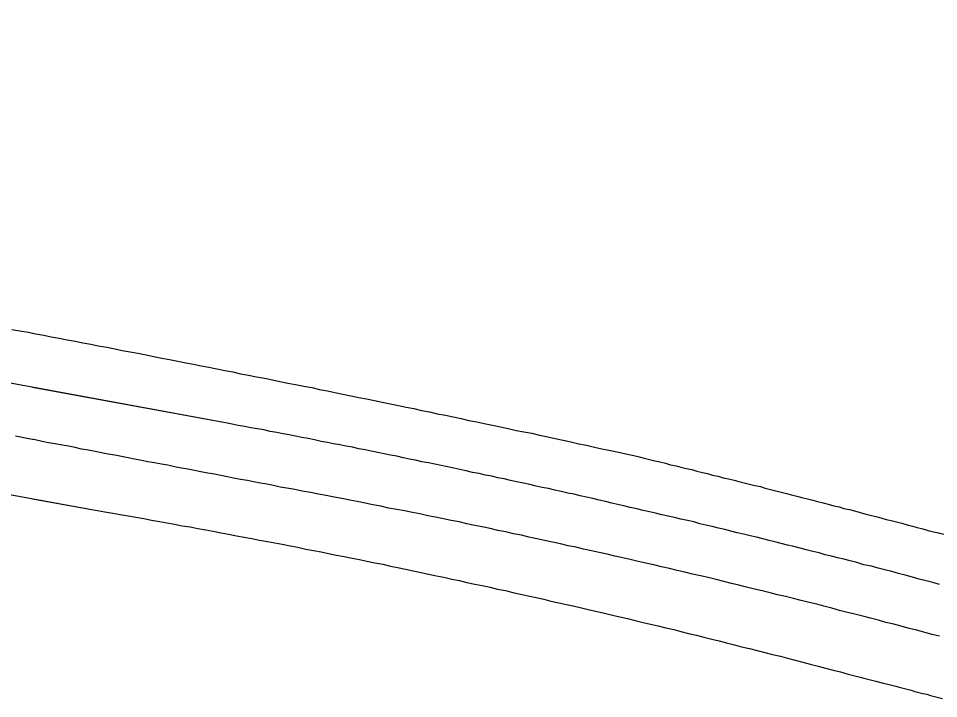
# Model space of a CAD drawing. Extents: x 1364363 to 1407445, y 538563 to 573342.
# Drawn here: x 1393096 to 1393332.4, y 549006.4 to 549181.1 of the extents above; entities that cross this region are included whole.
import ezdxf

# ---------------------------------------------------------------- set-up
doc = ezdxf.new("R2010")
doc.units = 0
for name, color, linetype in [('Exist Railroad Mainline', 7, 'Continuous'), ('Exist Railroad Siding', 7, 'Continuous'), ('Exist Railroad Spur', 7, 'Continuous')]:
    doc.layers.add(name, color=color, linetype=linetype)

msp = doc.modelspace()

# ---------------------------------------------------------------- linework, layer by layer
at = {"layer": 'Exist Railroad Mainline'}
for points in [[(1393149.28, 549077.19), (1392906.09, 549121.99), (1391991.15, 549287.88), (1391599.7, 549358.27)], [(1393149.28, 549077.19), (1393099.67, 549086.33)], [(1393309.73, 549041.77), (1393308.09, 549042.18), (1393306.45, 549042.54), (1393304.92, 549043), (1393303.27, 549043.36), (1393301.74, 549043.82), (1393300.1, 549044.18), (1393298.46, 549044.64), (1393296.92, 549045), (1393295.28, 549045.46), (1393293.64, 549045.82), (1393292, 549046.23), (1393290.36, 549046.64), (1393288.92, 549047), (1393287.28, 549047.46), (1393285.64, 549047.82), (1393284, 549048.18), (1393282.36, 549048.64), (1393280.72, 549049), (1393279.08, 549049.36), (1393277.54, 549049.82), (1393275.9, 549050.18), (1393274.26, 549050.59), (1393272.62, 549050.94), (1393271.08, 549051.3), (1393269.54, 549051.76), (1393267.9, 549052.12), (1393266.26, 549052.48), (1393264.62, 549052.89), (1393262.98, 549053.25), (1393261.34, 549053.61), (1393259.7, 549054.02), (1393258.16, 549054.38), (1393256.52, 549054.74), (1393254.88, 549055.15), (1393253.24, 549055.51), (1393251.6, 549055.87), (1393249.96, 549056.28), (1393248.53, 549056.63), (1393246.89, 549056.99), (1393245.25, 549057.35), (1393243.6, 549057.76), (1393241.96, 549058.12), (1393240.32, 549058.48), (1393238.79, 549058.89), (1393237.15, 549059.2), (1393235.51, 549059.56), (1393233.86, 549059.92), (1393232.22, 549060.33), (1393230.58, 549060.63), (1393229.05, 549060.99), (1393227.41, 549061.35), (1393225.77, 549061.76), (1393224.12, 549062.07), (1393222.48, 549062.43), (1393220.84, 549062.84), (1393219.2, 549063.14), (1393217.67, 549063.5), (1393216.03, 549063.81), (1393214.38, 549064.17), (1393212.74, 549064.48), (1393211.1, 549064.89), (1393209.46, 549065.25), (1393207.93, 549065.55), (1393206.29, 549065.91), (1393204.64, 549066.27), (1393203, 549066.58), (1393201.36, 549066.94), (1393199.72, 549067.25), (1393198.08, 549067.61), (1393196.55, 549067.91), (1393194.9, 549068.27), (1393193.26, 549068.63), (1393191.62, 549068.94), (1393189.98, 549069.25), (1393188.34, 549069.6), (1393186.7, 549069.96), (1393185.16, 549070.27), (1393183.52, 549070.58), (1393181.88, 549070.94), (1393180.24, 549071.24), (1393178.6, 549071.55), (1393176.96, 549071.86), (1393175.42, 549072.17), (1393173.78, 549072.47), (1393172.14, 549072.83), (1393170.5, 549073.19), (1393168.86, 549073.5), (1393167.22, 549073.81), (1393165.58, 549074.12), (1393164.04, 549074.42), (1393162.4, 549074.73), (1393160.76, 549075.04), (1393159.12, 549075.4), (1393157.48, 549075.7), (1393155.74, 549075.96), (1393154.1, 549076.27), (1393152.46, 549076.58), (1393150.92, 549076.88), (1393149.28, 549077.19)], [(1393309.73, 549041.77), (1393308.09, 549042.18), (1393306.45, 549042.54), (1393304.92, 549043), (1393303.27, 549043.36), (1393301.74, 549043.82), (1393300.1, 549044.18), (1393298.46, 549044.64), (1393296.92, 549045), (1393295.28, 549045.46), (1393293.64, 549045.82), (1393292, 549046.23), (1393290.36, 549046.64), (1393288.92, 549047), (1393287.28, 549047.46), (1393285.64, 549047.82), (1393284, 549048.18), (1393282.36, 549048.64), (1393280.72, 549049), (1393279.08, 549049.36), (1393277.54, 549049.82), (1393275.9, 549050.18), (1393274.26, 549050.59), (1393272.62, 549050.94), (1393271.08, 549051.3), (1393269.54, 549051.76), (1393267.9, 549052.12), (1393266.26, 549052.48), (1393264.62, 549052.89), (1393262.98, 549053.25), (1393261.34, 549053.61), (1393259.7, 549054.02), (1393258.16, 549054.38), (1393256.52, 549054.74), (1393254.88, 549055.15), (1393253.24, 549055.51), (1393251.6, 549055.87), (1393249.96, 549056.28), (1393248.53, 549056.63), (1393246.89, 549056.99), (1393245.25, 549057.35), (1393243.6, 549057.76), (1393241.96, 549058.12), (1393240.32, 549058.48), (1393238.79, 549058.89), (1393237.15, 549059.2), (1393235.51, 549059.56), (1393233.86, 549059.92), (1393232.22, 549060.33), (1393230.58, 549060.63), (1393229.05, 549060.99), (1393227.41, 549061.35), (1393225.77, 549061.76), (1393224.12, 549062.07), (1393222.48, 549062.43), (1393220.84, 549062.84), (1393219.2, 549063.14), (1393217.67, 549063.5), (1393216.03, 549063.81), (1393214.38, 549064.17), (1393212.74, 549064.48), (1393211.1, 549064.89), (1393209.46, 549065.25), (1393207.93, 549065.55), (1393206.29, 549065.91), (1393204.64, 549066.27), (1393203, 549066.58), (1393201.36, 549066.94), (1393199.72, 549067.25), (1393198.08, 549067.61), (1393196.55, 549067.91), (1393194.9, 549068.27), (1393193.26, 549068.63), (1393191.62, 549068.94), (1393189.98, 549069.25), (1393188.34, 549069.6), (1393186.7, 549069.96), (1393185.16, 549070.27), (1393183.52, 549070.58), (1393181.88, 549070.94), (1393180.24, 549071.24), (1393178.6, 549071.55), (1393176.96, 549071.86), (1393175.42, 549072.17), (1393173.78, 549072.47), (1393172.14, 549072.83), (1393170.5, 549073.19), (1393168.86, 549073.5), (1393167.22, 549073.81), (1393165.58, 549074.12), (1393164.04, 549074.42), (1393162.4, 549074.73), (1393160.76, 549075.04), (1393159.12, 549075.4), (1393157.48, 549075.7), (1393155.74, 549075.96), (1393154.1, 549076.27), (1393152.46, 549076.58), (1393150.92, 549076.88), (1393149.28, 549077.19)], [(1393332.7, 549035.67), (1393330.96, 549036.18), (1393329.21, 549036.64), (1393327.47, 549037.1), (1393325.73, 549037.56), (1393323.88, 549038.08), (1393322.14, 549038.49), (1393320.4, 549039), (1393318.65, 549039.46), (1393316.91, 549039.92), (1393315.17, 549040.38), (1393313.22, 549040.79), (1393311.48, 549041.31), (1393309.73, 549041.77)], [(1393332.7, 549035.67), (1393330.96, 549036.18), (1393329.21, 549036.64), (1393327.47, 549037.1), (1393325.73, 549037.56), (1393323.88, 549038.08), (1393322.14, 549038.49), (1393320.4, 549039), (1393318.65, 549039.46), (1393316.91, 549039.92), (1393315.17, 549040.38), (1393313.22, 549040.79), (1393311.48, 549041.31), (1393309.73, 549041.77)]]:
    msp.add_lwpolyline(points, dxfattribs=at)
at = {"layer": 'Exist Railroad Siding'}
for points in [[(1393094.33, 549101.23), (1393096.38, 549100.87), (1393098.53, 549100.52), (1393100.48, 549100.05), (1393102.53, 549099.7), (1393104.48, 549099.34), (1393106.53, 549098.93), (1393108.58, 549098.57), (1393110.63, 549098.21), (1393112.58, 549097.75), (1393114.63, 549097.39), (1393116.57, 549096.98), (1393118.73, 549096.62), (1393120.78, 549096.26), (1393122.73, 549095.8), (1393124.78, 549095.44), (1393126.72, 549095.08), (1393128.88, 549094.67), (1393130.83, 549094.26), (1393132.88, 549093.85), (1393134.82, 549093.49), (1393136.98, 549093.08), (1393139.03, 549092.67), (1393140.98, 549092.31), (1393143.03, 549091.85), (1393144.97, 549091.49), (1393147.03, 549091.08), (1393149.08, 549090.67), (1393151.13, 549090.31), (1393153.07, 549089.85), (1393155.12, 549089.49), (1393157.18, 549089.08), (1393159.23, 549088.67), (1393161.28, 549088.26), (1393163.22, 549087.85), (1393165.27, 549087.44), (1393167.22, 549087.09), (1393169.38, 549086.62), (1393171.43, 549086.26), (1393173.37, 549085.8), (1393175.42, 549085.44), (1393177.37, 549084.98), (1393179.42, 549084.57), (1393181.47, 549084.16), (1393183.52, 549083.75), (1393185.47, 549083.39), (1393187.52, 549082.93), (1393189.47, 549082.52), (1393191.52, 549082.11), (1393193.67, 549081.7), (1393195.62, 549081.24), (1393197.67, 549080.88), (1393199.62, 549080.42), (1393201.67, 549080.01), (1393203.62, 549079.55), (1393205.77, 549079.19), (1393207.72, 549078.73), (1393209.77, 549078.32), (1393211.72, 549077.86), (1393213.77, 549077.5), (1393215.72, 549077.04), (1393217.87, 549076.63), (1393219.92, 549076.17), (1393221.87, 549075.76), (1393223.92, 549075.29), (1393225.87, 549074.94), (1393227.92, 549074.53), (1393229.87, 549074.06), (1393232.02, 549073.6), (1393233.97, 549073.19), (1393236.02, 549072.73), (1393237.97, 549072.32), (1393240.02, 549071.86), (1393241.96, 549071.45), (1393244.01, 549070.99), (1393245.96, 549070.58), (1393248.12, 549070.12), (1393250.17, 549069.71), (1393252.11, 549069.25), (1393254.16, 549068.84)], [(1393099.67, 549100.25), (1393100.48, 549100.05), (1393102.53, 549099.7), (1393104.48, 549099.34), (1393106.53, 549098.93), (1393108.58, 549098.57), (1393110.63, 549098.21), (1393112.58, 549097.75), (1393114.63, 549097.39), (1393116.57, 549096.98), (1393118.73, 549096.62), (1393120.78, 549096.26), (1393122.73, 549095.8), (1393124.78, 549095.44), (1393126.72, 549095.08), (1393128.88, 549094.67), (1393130.83, 549094.26), (1393132.88, 549093.85), (1393134.82, 549093.49), (1393136.98, 549093.08), (1393139.03, 549092.67), (1393140.98, 549092.31), (1393143.03, 549091.85), (1393144.97, 549091.49), (1393147.03, 549091.08), (1393149.08, 549090.67), (1393151.13, 549090.31), (1393153.07, 549089.85), (1393155.12, 549089.49), (1393157.18, 549089.08), (1393159.23, 549088.67), (1393161.28, 549088.26), (1393163.22, 549087.85), (1393165.27, 549087.44), (1393167.22, 549087.09), (1393169.38, 549086.62), (1393171.43, 549086.26), (1393173.37, 549085.8), (1393175.42, 549085.44), (1393177.37, 549084.98), (1393179.42, 549084.57), (1393181.47, 549084.16), (1393183.52, 549083.75), (1393185.47, 549083.39), (1393187.52, 549082.93), (1393189.47, 549082.52), (1393191.52, 549082.11), (1393193.67, 549081.7), (1393195.62, 549081.24), (1393197.67, 549080.88), (1393199.62, 549080.42), (1393201.67, 549080.01), (1393203.62, 549079.55), (1393205.77, 549079.19), (1393207.72, 549078.73), (1393209.77, 549078.32), (1393211.72, 549077.86), (1393213.77, 549077.5), (1393215.72, 549077.04), (1393217.87, 549076.63), (1393219.92, 549076.17), (1393221.87, 549075.76), (1393223.92, 549075.29), (1393225.87, 549074.94), (1393227.92, 549074.53), (1393229.87, 549074.06), (1393232.02, 549073.6), (1393233.97, 549073.19), (1393236.02, 549072.73), (1393237.97, 549072.32), (1393240.02, 549071.86), (1393241.96, 549071.45), (1393244.01, 549070.99), (1393245.96, 549070.58), (1393248.12, 549070.12), (1393250.17, 549069.71), (1393252.11, 549069.25), (1393254.16, 549068.84)], [(1393254.16, 549068.84), (1393255.5, 549068.48), (1393256.83, 549068.17), (1393258.16, 549067.81), (1393259.5, 549067.5), (1393260.83, 549067.2), (1393262.26, 549066.84), (1393263.6, 549066.48), (1393265.03, 549066.17), (1393266.26, 549065.81), (1393267.6, 549065.5), (1393269.03, 549065.2), (1393270.36, 549064.84), (1393271.8, 549064.48), (1393273.03, 549064.17), (1393274.36, 549063.81), (1393275.8, 549063.5), (1393277.13, 549063.14), (1393278.46, 549062.84), (1393279.9, 549062.48), (1393281.13, 549062.12), (1393282.46, 549061.81), (1393283.9, 549061.45), (1393285.23, 549061.15), (1393286.67, 549060.84), (1393287.9, 549060.43), (1393289.23, 549060.12), (1393290.66, 549059.76), (1393292, 549059.45), (1393293.33, 549059.04), (1393294.66, 549058.74), (1393296, 549058.38), (1393297.33, 549058.07), (1393298.76, 549057.71), (1393300.1, 549057.35), (1393301.33, 549056.99), (1393302.76, 549056.69), (1393304.09, 549056.33), (1393305.53, 549055.92), (1393306.86, 549055.61), (1393308.09, 549055.25), (1393309.53, 549054.94), (1393310.86, 549054.58), (1393312.3, 549054.23), (1393313.53, 549053.87), (1393314.86, 549053.51), (1393316.3, 549053.2), (1393317.63, 549052.79), (1393318.96, 549052.43), (1393320.29, 549052.12), (1393321.63, 549051.76), (1393322.96, 549051.46), (1393324.4, 549051.05), (1393325.73, 549050.69), (1393326.96, 549050.38), (1393328.39, 549050.02), (1393329.73, 549049.61), (1393331.16, 549049.25), (1393332.39, 549048.95), (1393333.72, 549048.59)], [(1393254.16, 549068.84), (1393255.5, 549068.48), (1393256.83, 549068.17), (1393258.16, 549067.81), (1393259.5, 549067.5), (1393260.83, 549067.2), (1393262.26, 549066.84), (1393263.6, 549066.48), (1393265.03, 549066.17), (1393266.26, 549065.81), (1393267.6, 549065.5), (1393269.03, 549065.2), (1393270.36, 549064.84), (1393271.8, 549064.48), (1393273.03, 549064.17), (1393274.36, 549063.81), (1393275.8, 549063.5), (1393277.13, 549063.14), (1393278.46, 549062.84), (1393279.9, 549062.48), (1393281.13, 549062.12), (1393282.46, 549061.81), (1393283.9, 549061.45), (1393285.23, 549061.15), (1393286.67, 549060.84), (1393287.9, 549060.43), (1393289.23, 549060.12), (1393290.66, 549059.76), (1393292, 549059.45), (1393293.33, 549059.04), (1393294.66, 549058.74), (1393296, 549058.38), (1393297.33, 549058.07), (1393298.76, 549057.71), (1393300.1, 549057.35), (1393301.33, 549056.99), (1393302.76, 549056.69), (1393304.09, 549056.33), (1393305.53, 549055.92), (1393306.86, 549055.61), (1393308.09, 549055.25), (1393309.53, 549054.94), (1393310.86, 549054.58), (1393312.3, 549054.23), (1393313.53, 549053.87), (1393314.86, 549053.51), (1393316.3, 549053.2), (1393317.63, 549052.79), (1393318.96, 549052.43), (1393320.29, 549052.12), (1393321.63, 549051.76), (1393322.96, 549051.46), (1393324.4, 549051.05), (1393325.73, 549050.69), (1393326.96, 549050.38), (1393328.39, 549050.02), (1393329.73, 549049.61), (1393331.16, 549049.25), (1393332.39, 549048.95), (1393333.72, 549048.59)]]:
    msp.add_lwpolyline(points, dxfattribs=at)
at = {"layer": 'Exist Railroad Spur'}
for points in [[(1391930.66, 549284.45), (1391990.12, 549269.12), (1392039.33, 549255.38), (1392087.62, 549242.05), (1392106.8, 549238.11), (1392179.59, 549224.88), (1392585.8, 549151.98), (1392731.9, 549124.92), (1393114.42, 549055.05)], [(1393164.97, 549060.43), (1393163.33, 549060.74), (1393161.58, 549061.15), (1393159.84, 549061.45), (1393158.2, 549061.76), (1393156.46, 549062.07), (1393154.92, 549062.38), (1393153.07, 549062.68), (1393151.33, 549063.04), (1393149.79, 549063.35), (1393148.05, 549063.71), (1393146.41, 549064.02), (1393144.67, 549064.32), (1393142.92, 549064.68), (1393141.28, 549064.99), (1393139.54, 549065.3), (1393137.9, 549065.61), (1393136.16, 549065.91), (1393134.41, 549066.32), (1393132.77, 549066.63), (1393131.03, 549066.94), (1393129.29, 549067.25), (1393127.65, 549067.55), (1393125.9, 549067.91), (1393124.26, 549068.27), (1393122.52, 549068.58), (1393120.78, 549068.89), (1393119.14, 549069.19), (1393117.4, 549069.55), (1393115.75, 549069.86), (1393114.01, 549070.17), (1393112.27, 549070.48), (1393110.63, 549070.89), (1393108.89, 549071.19), (1393107.24, 549071.5), (1393105.5, 549071.81), (1393103.76, 549072.12), (1393102.12, 549072.47), (1393100.38, 549072.83), (1393098.74, 549073.14), (1393096.99, 549073.45), (1393095.25, 549073.81)], [(1393164.97, 549060.43), (1393163.33, 549060.74), (1393161.58, 549061.15), (1393159.84, 549061.45), (1393158.2, 549061.76), (1393156.46, 549062.07), (1393154.92, 549062.38), (1393153.07, 549062.68), (1393151.33, 549063.04), (1393149.79, 549063.35), (1393148.05, 549063.71), (1393146.41, 549064.02), (1393144.67, 549064.32), (1393142.92, 549064.68), (1393141.28, 549064.99), (1393139.54, 549065.3), (1393137.9, 549065.61), (1393136.16, 549065.91), (1393134.41, 549066.32), (1393132.77, 549066.63), (1393131.03, 549066.94), (1393129.29, 549067.25), (1393127.65, 549067.55), (1393125.9, 549067.91), (1393124.26, 549068.27), (1393122.52, 549068.58), (1393120.78, 549068.89), (1393119.14, 549069.19), (1393117.4, 549069.55), (1393115.75, 549069.86), (1393114.01, 549070.17), (1393112.27, 549070.48), (1393110.63, 549070.89), (1393108.89, 549071.19), (1393107.24, 549071.5), (1393105.5, 549071.81), (1393103.76, 549072.12), (1393102.12, 549072.47), (1393100.38, 549072.83), (1393099.67, 549072.97)], [(1393332.7, 549022.39), (1393330.75, 549022.85), (1393328.91, 549023.36), (1393326.86, 549023.93), (1393324.91, 549024.44), (1393322.86, 549025.01), (1393320.91, 549025.52), (1393318.86, 549025.98), (1393317.01, 549026.54), (1393314.96, 549027.06), (1393313.01, 549027.57), (1393310.96, 549028.08), (1393309.02, 549028.54), (1393306.97, 549029.06), (1393305.02, 549029.62), (1393302.97, 549030.13), (1393301.12, 549030.64), (1393299.17, 549031.11), (1393297.12, 549031.62), (1393295.18, 549032.13), (1393293.12, 549032.64), (1393291.07, 549033.05), (1393289.13, 549033.57), (1393287.08, 549034.08), (1393285.13, 549034.54), (1393283.08, 549035.05), (1393281.13, 549035.51), (1393279.28, 549035.98), (1393277.23, 549036.49), (1393275.29, 549036.95), (1393273.23, 549037.46), (1393271.29, 549037.92), (1393269.24, 549038.39), (1393267.29, 549038.9), (1393265.24, 549039.31), (1393263.29, 549039.82), (1393261.24, 549040.23), (1393259.29, 549040.74), (1393257.24, 549041.2), (1393255.29, 549041.61), (1393253.24, 549042.13), (1393251.29, 549042.54), (1393249.24, 549043), (1393247.3, 549043.51), (1393245.25, 549043.92), (1393243.3, 549044.38), (1393241.25, 549044.79), (1393239.3, 549045.25), (1393237.25, 549045.66), (1393235.3, 549046.13), (1393233.25, 549046.59), (1393231.2, 549047), (1393229.25, 549047.46), (1393227.2, 549047.87), (1393225.25, 549048.33), (1393223.2, 549048.74), (1393221.25, 549049.2), (1393219.2, 549049.61), (1393217.26, 549050.07), (1393215.2, 549050.48), (1393213.26, 549050.89), (1393211.21, 549051.3), (1393209.26, 549051.76), (1393207.21, 549052.12), (1393205.26, 549052.58), (1393203.21, 549052.99), (1393201.26, 549053.35), (1393199.21, 549053.81), (1393197.26, 549054.17), (1393195.21, 549054.64), (1393193.26, 549054.99), (1393191.11, 549055.35), (1393189.16, 549055.81), (1393187.11, 549056.17), (1393185.16, 549056.63), (1393183.11, 549056.99), (1393181.17, 549057.35), (1393179.12, 549057.76), (1393177.17, 549058.17), (1393175.12, 549058.58), (1393173.17, 549058.94), (1393171.12, 549059.3), (1393168.97, 549059.71), (1393167.02, 549060.07), (1393164.97, 549060.43)], [(1393332.7, 549022.39), (1393330.75, 549022.85), (1393328.91, 549023.36), (1393326.86, 549023.93), (1393324.91, 549024.44), (1393322.86, 549025.01), (1393320.91, 549025.52), (1393318.86, 549025.98), (1393317.01, 549026.54), (1393314.96, 549027.06), (1393313.01, 549027.57), (1393310.96, 549028.08), (1393309.02, 549028.54), (1393306.97, 549029.06), (1393305.02, 549029.62), (1393302.97, 549030.13), (1393301.12, 549030.64), (1393299.17, 549031.11), (1393297.12, 549031.62), (1393295.18, 549032.13), (1393293.12, 549032.64), (1393291.07, 549033.05), (1393289.13, 549033.57), (1393287.08, 549034.08), (1393285.13, 549034.54), (1393283.08, 549035.05), (1393281.13, 549035.51), (1393279.28, 549035.98), (1393277.23, 549036.49), (1393275.29, 549036.95), (1393273.23, 549037.46), (1393271.29, 549037.92), (1393269.24, 549038.39), (1393267.29, 549038.9), (1393265.24, 549039.31), (1393263.29, 549039.82), (1393261.24, 549040.23), (1393259.29, 549040.74), (1393257.24, 549041.2), (1393255.29, 549041.61), (1393253.24, 549042.13), (1393251.29, 549042.54), (1393249.24, 549043), (1393247.3, 549043.51), (1393245.25, 549043.92), (1393243.3, 549044.38), (1393241.25, 549044.79), (1393239.3, 549045.25), (1393237.25, 549045.66), (1393235.3, 549046.13), (1393233.25, 549046.59), (1393231.2, 549047), (1393229.25, 549047.46), (1393227.2, 549047.87), (1393225.25, 549048.33), (1393223.2, 549048.74), (1393221.25, 549049.2), (1393219.2, 549049.61), (1393217.26, 549050.07), (1393215.2, 549050.48), (1393213.26, 549050.89), (1393211.21, 549051.3), (1393209.26, 549051.76), (1393207.21, 549052.12), (1393205.26, 549052.58), (1393203.21, 549052.99), (1393201.26, 549053.35), (1393199.21, 549053.81), (1393197.26, 549054.17), (1393195.21, 549054.64), (1393193.26, 549054.99), (1393191.11, 549055.35), (1393189.16, 549055.81), (1393187.11, 549056.17), (1393185.16, 549056.63), (1393183.11, 549056.99), (1393181.17, 549057.35), (1393179.12, 549057.76), (1393177.17, 549058.17), (1393175.12, 549058.58), (1393173.17, 549058.94), (1393171.12, 549059.3), (1393168.97, 549059.71), (1393167.02, 549060.07), (1393164.97, 549060.43)], [(1393099.67, 549057.74), (1393114.42, 549055.05)], [(1393114.42, 549055.05), (1393116.37, 549054.69), (1393118.22, 549054.38), (1393120.27, 549054.02), (1393122.21, 549053.71), (1393124.26, 549053.3), (1393126.21, 549052.99), (1393128.26, 549052.64), (1393130.21, 549052.23), (1393132.26, 549051.92), (1393134.21, 549051.56), (1393136.16, 549051.2), (1393138.11, 549050.79), (1393140.16, 549050.48), (1393142.1, 549050.12), (1393144.15, 549049.77), (1393146.1, 549049.36), (1393148.15, 549049), (1393150, 549048.64), (1393152.05, 549048.23), (1393154, 549047.87), (1393156.05, 549047.51), (1393158, 549047.1), (1393160.05, 549046.74), (1393161.89, 549046.38), (1393163.84, 549046.02), (1393165.89, 549045.61), (1393167.84, 549045.25), (1393169.89, 549044.79), (1393171.84, 549044.43), (1393173.78, 549044.07), (1393175.73, 549043.66), (1393177.78, 549043.25), (1393179.73, 549042.9), (1393181.78, 549042.49), (1393183.63, 549042.08), (1393185.57, 549041.67), (1393187.63, 549041.26), (1393189.68, 549040.9), (1393191.62, 549040.44), (1393193.47, 549040.08), (1393195.52, 549039.62), (1393197.47, 549039.21), (1393199.52, 549038.8), (1393201.36, 549038.39), (1393203.41, 549037.92), (1393205.36, 549037.56), (1393207.41, 549037.1), (1393209.36, 549036.69), (1393211.21, 549036.23), (1393213.26, 549035.82), (1393215.2, 549035.46), (1393217.26, 549035), (1393219.1, 549034.54), (1393221.15, 549034.13), (1393223.1, 549033.67), (1393225.05, 549033.26), (1393227, 549032.8), (1393229.05, 549032.39), (1393230.99, 549031.93), (1393232.84, 549031.41), (1393234.89, 549031), (1393236.84, 549030.54), (1393238.89, 549030.13), (1393240.73, 549029.67), (1393242.78, 549029.21), (1393244.73, 549028.75), (1393246.58, 549028.34), (1393248.63, 549027.83), (1393250.58, 549027.36), (1393252.52, 549026.95), (1393254.47, 549026.44), (1393256.52, 549025.98), (1393258.47, 549025.52), (1393260.42, 549025.06), (1393262.37, 549024.54), (1393264.42, 549024.13), (1393266.26, 549023.62), (1393268.21, 549023.11), (1393270.26, 549022.7), (1393272.11, 549022.19), (1393274.16, 549021.67), (1393276.11, 549021.21), (1393277.95, 549020.75), (1393280, 549020.24), (1393281.85, 549019.73), (1393283.9, 549019.26), (1393285.85, 549018.75), (1393287.79, 549018.24), (1393289.74, 549017.73), (1393291.79, 549017.26), (1393293.64, 549016.75), (1393295.59, 549016.24), (1393297.53, 549015.73), (1393299.48, 549015.27), (1393301.53, 549014.75), (1393303.38, 549014.24), (1393305.33, 549013.73), (1393307.27, 549013.27), (1393309.22, 549012.7)], [(1393114.42, 549055.05), (1393116.37, 549054.69), (1393118.22, 549054.38), (1393120.27, 549054.02), (1393122.21, 549053.71), (1393124.26, 549053.3), (1393126.21, 549052.99), (1393128.26, 549052.64), (1393130.21, 549052.23), (1393132.26, 549051.92), (1393134.21, 549051.56), (1393136.16, 549051.2), (1393138.11, 549050.79), (1393140.16, 549050.48), (1393142.1, 549050.12), (1393144.15, 549049.77), (1393146.1, 549049.36), (1393148.15, 549049), (1393150, 549048.64), (1393152.05, 549048.23), (1393154, 549047.87), (1393156.05, 549047.51), (1393158, 549047.1), (1393160.05, 549046.74), (1393161.89, 549046.38), (1393163.84, 549046.02), (1393165.89, 549045.61), (1393167.84, 549045.25), (1393169.89, 549044.79), (1393171.84, 549044.43), (1393173.78, 549044.07), (1393175.73, 549043.66), (1393177.78, 549043.25), (1393179.73, 549042.9), (1393181.78, 549042.49), (1393183.63, 549042.08), (1393185.57, 549041.67), (1393187.63, 549041.26), (1393189.68, 549040.9), (1393191.62, 549040.44), (1393193.47, 549040.08), (1393195.52, 549039.62), (1393197.47, 549039.21), (1393199.52, 549038.8), (1393201.36, 549038.39), (1393203.41, 549037.92), (1393205.36, 549037.56), (1393207.41, 549037.1), (1393209.36, 549036.69), (1393211.21, 549036.23), (1393213.26, 549035.82), (1393215.2, 549035.46), (1393217.26, 549035), (1393219.1, 549034.54), (1393221.15, 549034.13), (1393223.1, 549033.67), (1393225.05, 549033.26), (1393227, 549032.8), (1393229.05, 549032.39), (1393230.99, 549031.93), (1393232.84, 549031.41), (1393234.89, 549031), (1393236.84, 549030.54), (1393238.89, 549030.13), (1393240.73, 549029.67), (1393242.78, 549029.21), (1393244.73, 549028.75), (1393246.58, 549028.34), (1393248.63, 549027.83), (1393250.58, 549027.36), (1393252.52, 549026.95), (1393254.47, 549026.44), (1393256.52, 549025.98), (1393258.47, 549025.52), (1393260.42, 549025.06), (1393262.37, 549024.54), (1393264.42, 549024.13), (1393266.26, 549023.62), (1393268.21, 549023.11), (1393270.26, 549022.7), (1393272.11, 549022.19), (1393274.16, 549021.67), (1393276.11, 549021.21), (1393277.95, 549020.75), (1393280, 549020.24), (1393281.85, 549019.73), (1393283.9, 549019.26), (1393285.85, 549018.75), (1393287.79, 549018.24), (1393289.74, 549017.73), (1393291.79, 549017.26), (1393293.64, 549016.75), (1393295.59, 549016.24), (1393297.53, 549015.73), (1393299.48, 549015.27), (1393301.53, 549014.75), (1393303.38, 549014.24), (1393305.33, 549013.73), (1393307.27, 549013.27), (1393309.22, 549012.7)], [(1393309.22, 549012.7), (1393310.25, 549012.45), (1393311.27, 549012.19), (1393312.3, 549011.93), (1393313.22, 549011.68), (1393314.25, 549011.42), (1393315.27, 549011.16), (1393316.3, 549010.86), (1393317.22, 549010.6), (1393318.24, 549010.4), (1393319.37, 549010.14), (1393320.4, 549009.88), (1393321.42, 549009.63), (1393322.34, 549009.32), (1393323.37, 549009.06), (1393324.4, 549008.81), (1393325.42, 549008.55), (1393326.34, 549008.24), (1393327.37, 549007.99), (1393328.39, 549007.73), (1393329.42, 549007.52), (1393330.34, 549007.17), (1393331.37, 549006.96), (1393332.39, 549006.7), (1393333.42, 549006.4)], [(1393309.22, 549012.7), (1393310.25, 549012.45), (1393311.27, 549012.19), (1393312.3, 549011.93), (1393313.22, 549011.68), (1393314.25, 549011.42), (1393315.27, 549011.16), (1393316.3, 549010.86), (1393317.22, 549010.6), (1393318.24, 549010.4), (1393319.37, 549010.14), (1393320.4, 549009.88), (1393321.42, 549009.63), (1393322.34, 549009.32), (1393323.37, 549009.06), (1393324.4, 549008.81), (1393325.42, 549008.55), (1393326.34, 549008.24), (1393327.37, 549007.99), (1393328.39, 549007.73), (1393329.42, 549007.52), (1393330.34, 549007.17), (1393331.37, 549006.96), (1393332.39, 549006.7), (1393333.42, 549006.4)]]:
    msp.add_lwpolyline(points, dxfattribs=at)

doc.saveas('drawing.dxf')
